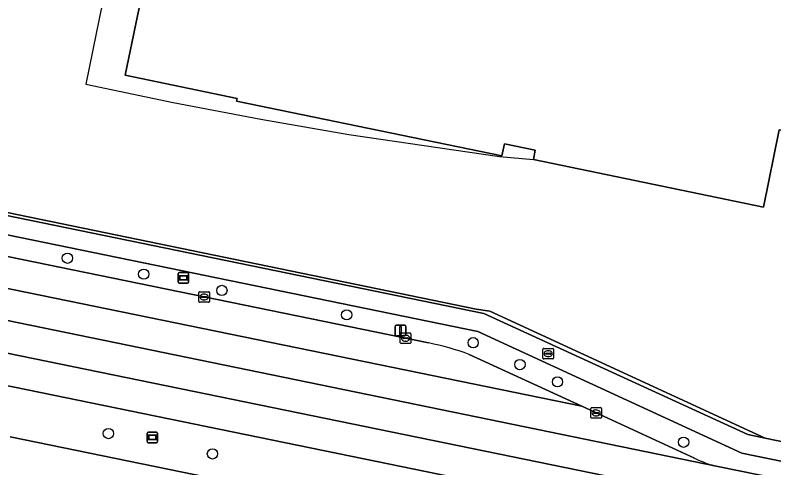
# Model space of a CAD drawing. Extents: x 157692 to 159674, y 381452 to 383291.
# Drawn here: x 158032.5 to 158104.5, y 382207.2 to 382250.2 of the extents above; entities that cross this region are included whole.
import ezdxf

# ---------------------------------------------------------------- set-up
doc = ezdxf.new("R2010")
doc.units = 0
for name, color, linetype in [('IMGEO_Berm_groen', 7, 'Continuous'), ('IMGEO_Boom', 7, 'Continuous'), ('IMGEO_Brandkraan', 7, 'Continuous'), ('IMGEO_Erf', 7, 'Continuous'), ('IMGEO_Grasland_overig', 7, 'Continuous'), ('IMGEO_Hek', 7, 'Continuous'), ('IMGEO_Informatiebord', 7, 'Continuous'), ('IMGEO_Kolk', 7, 'Continuous'), ('IMGEO_Lichtmast', 7, 'Continuous'), ('IMGEO_Pand', 7, 'Continuous'), ('IMGEO_Pand_overbouw', 7, 'Continuous'), ('IMGEO_Rijbaan_regionaal_gesloten', 7, 'Continuous'), ('IMGEO_Voetpad_open', 7, 'Continuous')]:
    doc.layers.add(name, color=color, linetype=linetype)

msp = doc.modelspace()

# ---------------------------------------------------------------- linework, layer by layer
at = {"layer": 'IMGEO_Berm_groen'}
for points in [[(158101.447, 382208.648), (158076.404, 382220.194), (157938.825, 382248.42), (157937.518, 382249.285)], [(157946.89, 382244.694), (158071.725, 382219.098)], [(158032.032, 382210.191), (158142.008, 382187.625), (158169.033, 382182.066), (158195.166, 382176.727), (158196.081, 382181.334), (158185.711, 382183.483), (158170.978, 382186.516), (158142.514, 382192.31), (158012.828, 382218.933)], [(158075.577, 382218.008), (158086.264, 382213.087), (158096.956, 382208.163)], [(158193.233, 382189.844), (158101.447, 382208.648)], [(158099.184, 382207.368), (158106.798, 382205.834), (158108.26, 382205.479), (158124.579, 382202.211), (158126.4, 382201.761), (158169.115, 382193.035), (158184.701, 382189.794), (158187.863, 382189.164), (158188.223, 382189.088)]]:
    msp.add_lwpolyline(points, dxfattribs=at)
for centre, radius, start, end in [((158066.744, 382194.144), 25.446, 69.68851, 78.71165), ((158101.491, 382217.354), 10.249, 243.73557, 256.98937)]:
    msp.add_arc(centre, radius, start, end, dxfattribs=at)
at = {"layer": 'IMGEO_Boom'}
for centre in [(158037.446, 382227.135), (158044.69, 382225.622), (158052.105, 382224.079), (158063.952, 382221.764), (158075.955, 382219.12), (158080.395, 382217.043), (158083.958, 382215.407), (158041.338, 382210.502), (158095.928, 382209.68), (158051.212, 382208.569)]:
    msp.add_circle(centre, 0.489, dxfattribs=at)
at = {"layer": 'IMGEO_Brandkraan'}
for p, q in [((158082.578, 382217.651), (158082.578, 382218.503)), ((158082.653, 382218.577), (158083.505, 382218.577)), ((158083.066, 382218.357), (158083.091, 382218.357)), ((158083.579, 382218.503), (158083.579, 382217.651)), ((158083.505, 382217.577), (158082.653, 382217.577)), ((158082.837, 382218.071), (158082.837, 382218.083)), ((158083.275, 382218.034), (158082.877, 382218.034)), ((158082.88, 382218.12), (158083.278, 382218.12)), ((158083.089, 382217.797), (158083.064, 382217.797)), ((158083.321, 382218.083), (158083.321, 382218.071))]:
    msp.add_line(p, q, dxfattribs=at)
for points in [[(158082.578, 382217.651), (158082.578, 382218.503)], [(158082.653, 382218.577), (158083.505, 382218.577)], [(158083.579, 382218.503), (158083.579, 382217.651)], [(158083.505, 382217.577), (158082.653, 382217.577)]]:
    msp.add_lwpolyline(points, dxfattribs=at)
for centre, radius, start, end in [((158082.655, 382218.501), 0.0765, 91.55205, 178.44795), ((158082.655, 382218.501), 0.0765, 91.55205, 178.44795), ((158083.503, 382218.501), 0.0765, 1.55205, 88.44795), ((158083.503, 382218.501), 0.0765, 1.55205, 88.44795), ((158082.655, 382217.653), 0.0765, 181.55205, 268.44795), ((158082.655, 382217.653), 0.0765, 181.55205, 268.44795), ((158082.877, 382218.08), 0.0403, 85.87752, 175.75265), ((158082.874, 382218.07), 0.0366, 178.93798, 274.71019), ((158083.278, 382218.077), 0.043, 264.86636, 352.45326), ((158083.282, 382218.082), 0.0386, 1.73085, 96.63898), ((158083.503, 382217.653), 0.0765, 271.55205, 358.44795), ((158083.503, 382217.653), 0.0765, 271.55205, 358.44795)]:
    msp.add_arc(centre, radius, start, end, dxfattribs=at)
for centre, major_axis, ratio, start_param, end_param in [((158083.065, 382218.077), (-0.387, 0.002), 0.722429, 4.712389, 7.853982), ((158083.09, 382218.077), (-0.39, 0.002), 0.717154, 1.570796, 4.712389)]:
    msp.add_ellipse(centre, major_axis=major_axis, ratio=ratio, start_param=start_param, end_param=end_param, dxfattribs=at)
at = {"layer": 'IMGEO_Erf'}
msp.add_lwpolyline([(157882.039, 382363.733), (157890.307, 382303.273), (157892.247, 382289.085), (157893.236, 382282.293), (157893.686, 382278.441), (157908.345, 382268.167), (157916.848, 382263.754), (157928.758, 382257.878), (157939.464, 382250.486), (158076.245, 382222.292), (158077.524, 382222.097), (158103.667, 382210.061), (158178.416, 382194.724), (158193.124, 382191.688), (158194.232, 382193.79), (158194.663, 382195.854), (158197.124, 382207.667), (158199.843, 382221.499), (158201.26, 382228.474), (158202.309, 382233.555), (158203.968, 382241.693), (158205.656, 382250), (158208.128, 382262.144)], dxfattribs=at)
msp.add_lwpolyline([(158191.554, 382288.315), (158183.633, 382250), (158178.295, 382224.177), (158109.97, 382238.302), (158105.003, 382239.315), (158103.496, 382231.977), (158081.666, 382236.49), (158081.848, 382237.371), (158078.935, 382237.981), (158078.684, 382236.846), (158053.511, 382242.032), (158053.564, 382242.291), (158042.93, 382244.498), (158044.569, 382252.45), (158045.53, 382257.066), (158056.123, 382254.861), (158068.353, 382313.749)], close=True, dxfattribs=at)
at = {"layer": 'IMGEO_Grasland_overig'}
msp.add_lwpolyline([(157929.539, 382256.764), (157933.182, 382254.34), (157939.571, 382250.089), (158076.975, 382221.903), (158102.013, 382210.4), (158103.667, 382210.061), (158077.524, 382222.097), (158076.245, 382222.292), (157939.464, 382250.486)], dxfattribs=at)
at = {"layer": 'IMGEO_Hek'}
for points in [[(158076.245, 382222.292), (157939.464, 382250.486), (157928.758, 382257.878), (157916.848, 382263.754)], [(158077.524, 382222.097), (158076.245, 382222.292)], [(158103.667, 382210.061), (158077.524, 382222.097)]]:
    msp.add_lwpolyline(points, dxfattribs=at)
at = {"layer": 'IMGEO_Informatiebord'}
for p, q in [((158047.966, 382224.877), (158047.966, 382225.677)), ((158047.966, 382225.677), (158047.966, 382224.877)), ((158048.066, 382225.777), (158048.856, 382225.777)), ((158048.856, 382225.777), (158048.066, 382225.777)), ((158048.956, 382225.677), (158048.956, 382224.877)), ((158048.956, 382224.877), (158048.956, 382225.677)), ((158048.856, 382224.777), (158048.066, 382224.777)), ((158048.066, 382224.777), (158048.856, 382224.777)), ((158045.014, 382209.735), (158045.014, 382210.535)), ((158045.014, 382210.535), (158045.014, 382209.735)), ((158045.114, 382210.635), (158045.904, 382210.635)), ((158045.904, 382210.635), (158045.114, 382210.635)), ((158046.004, 382210.535), (158046.004, 382209.735)), ((158046.004, 382209.735), (158046.004, 382210.535)), ((158045.904, 382209.635), (158045.114, 382209.635)), ((158045.114, 382209.635), (158045.904, 382209.635))]:
    msp.add_line(p, q, dxfattribs=at)
for points in [[(158048.067, 382225.509), (158048.855, 382225.509), (158048.855, 382225.045), (158048.067, 382225.045), (158048.067, 382225.509)], [(158048.132, 382225.444), (158048.132, 382225.11), (158048.79, 382225.11), (158048.79, 382225.444), (158048.132, 382225.444)], [(158045.115, 382210.367), (158045.903, 382210.367), (158045.903, 382209.903), (158045.115, 382209.903), (158045.115, 382210.367)], [(158045.18, 382210.302), (158045.18, 382209.968), (158045.838, 382209.968), (158045.838, 382210.302), (158045.18, 382210.302)]]:
    msp.add_lwpolyline(points, dxfattribs=at)
for centre, start, end in [((158048.066, 382225.677), 90, 180), ((158048.066, 382225.677), 90, 180), ((158048.856, 382225.677), 0, 90), ((158048.856, 382225.677), 360, 90), ((158048.066, 382224.877), 180, 270), ((158048.066, 382224.877), 180, 270), ((158048.856, 382224.877), 270, 0), ((158048.856, 382224.877), 270, 0), ((158045.114, 382210.535), 90, 180), ((158045.114, 382210.535), 90, 180), ((158045.904, 382210.535), 0, 90), ((158045.904, 382210.535), 360, 90), ((158045.114, 382209.735), 180, 270), ((158045.114, 382209.735), 180, 270), ((158045.904, 382209.735), 270, 0), ((158045.904, 382209.735), 270, 0)]:
    msp.add_arc(centre, 0.1, start, end, dxfattribs=at)
at = {"layer": 'IMGEO_Kolk'}
for p, q in [((158049.92, 382223.031), (158049.92, 382223.883)), ((158049.995, 382223.957), (158050.847, 382223.957)), ((158050.179, 382223.451), (158050.179, 382223.463)), ((158050.617, 382223.414), (158050.219, 382223.414)), ((158050.222, 382223.5), (158050.62, 382223.5)), ((158050.408, 382223.737), (158050.433, 382223.737)), ((158050.663, 382223.463), (158050.663, 382223.451)), ((158050.921, 382223.883), (158050.921, 382223.031)), ((158050.847, 382222.957), (158049.995, 382222.957)), ((158050.431, 382223.177), (158050.406, 382223.177)), ((158069.043, 382219.121), (158069.043, 382219.973)), ((158069.118, 382220.047), (158069.97, 382220.047)), ((158069.531, 382219.827), (158069.556, 382219.827)), ((158070.044, 382219.973), (158070.044, 382219.121)), ((158069.97, 382219.047), (158069.118, 382219.047)), ((158069.302, 382219.541), (158069.302, 382219.553)), ((158069.74, 382219.504), (158069.342, 382219.504)), ((158069.345, 382219.59), (158069.743, 382219.59)), ((158069.554, 382219.267), (158069.529, 382219.267)), ((158069.786, 382219.553), (158069.786, 382219.541)), ((158087.121, 382212.035), (158087.121, 382212.887)), ((158087.196, 382212.961), (158088.048, 382212.961)), ((158087.423, 382212.504), (158087.821, 382212.504)), ((158087.609, 382212.741), (158087.634, 382212.741)), ((158088.122, 382212.887), (158088.122, 382212.035)), ((158088.048, 382211.961), (158087.196, 382211.961)), ((158087.38, 382212.455), (158087.38, 382212.467)), ((158087.818, 382212.418), (158087.42, 382212.418)), ((158087.632, 382212.181), (158087.607, 382212.181)), ((158087.864, 382212.467), (158087.864, 382212.455))]:
    msp.add_line(p, q, dxfattribs=at)
for points in [[(158049.92, 382223.031), (158049.92, 382223.883)], [(158049.995, 382223.957), (158050.847, 382223.957)], [(158050.921, 382223.883), (158050.921, 382223.031)], [(158050.847, 382222.957), (158049.995, 382222.957)], [(158069.043, 382219.121), (158069.043, 382219.973)], [(158069.118, 382220.047), (158069.97, 382220.047)], [(158070.044, 382219.973), (158070.044, 382219.121)], [(158069.97, 382219.047), (158069.118, 382219.047)], [(158087.121, 382212.035), (158087.121, 382212.887)], [(158087.196, 382212.961), (158088.048, 382212.961)], [(158088.122, 382212.887), (158088.122, 382212.035)], [(158088.048, 382211.961), (158087.196, 382211.961)]]:
    msp.add_lwpolyline(points, dxfattribs=at)
for centre, radius, start, end in [((158049.997, 382223.881), 0.0765, 91.55205, 178.44795), ((158049.997, 382223.881), 0.0765, 91.55205, 178.44795), ((158050.219, 382223.46), 0.0403, 85.87752, 175.75265), ((158050.216, 382223.45), 0.0366, 178.93798, 274.71019), ((158050.62, 382223.457), 0.043, 264.86636, 352.45326), ((158050.624, 382223.462), 0.0386, 1.73085, 96.63898), ((158050.845, 382223.881), 0.0765, 1.55205, 88.44795), ((158050.845, 382223.881), 0.0765, 1.55205, 88.44795), ((158049.997, 382223.033), 0.0765, 181.55205, 268.44795), ((158049.997, 382223.033), 0.0765, 181.55205, 268.44795), ((158050.845, 382223.033), 0.0765, 271.55205, 358.44795), ((158050.845, 382223.033), 0.0765, 271.55205, 358.44795), ((158069.12, 382219.971), 0.0765, 91.55205, 178.44795), ((158069.12, 382219.971), 0.0765, 91.55205, 178.44795), ((158069.968, 382219.971), 0.0765, 1.55205, 88.44795), ((158069.968, 382219.971), 0.0765, 1.55205, 88.44795), ((158069.12, 382219.123), 0.0765, 181.55205, 268.44795), ((158069.12, 382219.123), 0.0765, 181.55205, 268.44795), ((158069.342, 382219.55), 0.0403, 85.87752, 175.75265), ((158069.339, 382219.54), 0.0366, 178.93798, 274.71019), ((158069.743, 382219.547), 0.043, 264.86636, 352.45326), ((158069.747, 382219.552), 0.0386, 1.73085, 96.63898), ((158069.968, 382219.123), 0.0765, 271.55205, 358.44795), ((158069.968, 382219.123), 0.0765, 271.55205, 358.44795), ((158087.198, 382212.885), 0.0765, 91.55205, 178.44795), ((158087.198, 382212.885), 0.0765, 91.55205, 178.44795), ((158087.42, 382212.464), 0.0403, 85.87752, 175.75265), ((158087.825, 382212.466), 0.0386, 1.73085, 96.63898), ((158088.046, 382212.885), 0.0765, 1.55205, 88.44795), ((158088.046, 382212.885), 0.0765, 1.55205, 88.44795), ((158087.198, 382212.037), 0.0765, 181.55205, 268.44795), ((158087.198, 382212.037), 0.0765, 181.55205, 268.44795), ((158087.417, 382212.454), 0.0366, 178.93798, 274.71019), ((158087.821, 382212.461), 0.043, 264.86636, 352.45326), ((158088.046, 382212.037), 0.0765, 271.55205, 358.44795), ((158088.046, 382212.037), 0.0765, 271.55205, 358.44795)]:
    msp.add_arc(centre, radius, start, end, dxfattribs=at)
for centre, major_axis, ratio, start_param, end_param in [((158050.407, 382223.457), (-0.387, 0.002), 0.722429, 4.712389, 7.853982), ((158050.432, 382223.457), (-0.39, 0.002), 0.717154, 1.570796, 4.712389), ((158069.53, 382219.547), (-0.387, 0.002), 0.722429, 4.712389, 7.853982), ((158069.555, 382219.547), (-0.39, 0.002), 0.717154, 1.570796, 4.712389), ((158087.608, 382212.461), (-0.387, 0.002), 0.722429, 4.712389, 7.853982), ((158087.633, 382212.461), (-0.39, 0.002), 0.717154, 1.570796, 4.712389)]:
    msp.add_ellipse(centre, major_axis=major_axis, ratio=ratio, start_param=start_param, end_param=end_param, dxfattribs=at)
at = {"layer": 'IMGEO_Lichtmast'}
for p, q in [((158068.566, 382219.872), (158068.566, 382220.672)), ((158068.566, 382220.672), (158068.566, 382219.872)), ((158068.666, 382220.772), (158069.456, 382220.772)), ((158069.456, 382220.772), (158068.666, 382220.772)), ((158069.556, 382220.672), (158069.556, 382219.872)), ((158069.556, 382219.872), (158069.556, 382220.672)), ((158069.456, 382219.772), (158068.666, 382219.772)), ((158068.666, 382219.772), (158069.456, 382219.772))]:
    msp.add_line(p, q, dxfattribs=at)
msp.add_lwpolyline([(158068.986, 382220.647), (158069.136, 382220.647), (158069.136, 382219.897), (158068.986, 382219.897), (158068.986, 382220.647)], dxfattribs=at)
for centre, start, end in [((158068.666, 382220.672), 90, 180), ((158068.666, 382220.672), 90, 180), ((158069.456, 382220.672), 0, 90), ((158069.456, 382220.672), 360, 90), ((158068.666, 382219.872), 180, 270), ((158068.666, 382219.872), 180, 270), ((158069.456, 382219.872), 270, 0), ((158069.456, 382219.872), 270, 0)]:
    msp.add_arc(centre, 0.1, start, end, dxfattribs=at)
at = {"layer": 'IMGEO_Pand'}
msp.add_lwpolyline([(158183.633, 382250), (158191.554, 382288.315), (158068.353, 382313.749), (158056.123, 382254.861), (158045.53, 382257.066), (158044.569, 382252.45), (158042.93, 382244.498), (158053.564, 382242.291), (158053.511, 382242.032), (158078.684, 382236.846), (158078.935, 382237.981), (158081.848, 382237.371), (158081.666, 382236.49), (158103.496, 382231.977), (158105.003, 382239.315), (158109.97, 382238.302), (158178.295, 382224.177)], close=True, dxfattribs=at)
at = {"layer": 'IMGEO_Pand_overbouw'}
msp.add_lwpolyline([(158081.666, 382236.49), (158081.848, 382237.371), (158078.935, 382237.981), (158078.684, 382236.846), (158053.511, 382242.032), (158053.564, 382242.291), (158042.93, 382244.498), (158044.569, 382252.45), (158041.154, 382253.177), (158040.496, 382250), (158039.184, 382243.662), (158047.483, 382241.922), (158055.812, 382240.328), (158064.167, 382238.878), (158078.447, 382236.776)], close=True, dxfattribs=at)
at = {"layer": 'IMGEO_Rijbaan_regionaal_gesloten'}
for points in [[(157936.804, 382247.318), (157935.025, 382247.887), (157933.406, 382244.416), (158086.264, 382213.087), (158075.577, 382218.008)], [(157933.406, 382244.416), (157932.141, 382241.702), (158099.184, 382207.368)], [(158096.956, 382208.163), (158086.264, 382213.087), (157933.406, 382244.416)], [(158071.725, 382219.098), (157946.89, 382244.694)], [(158216.981, 382183.063), (158188.223, 382189.088), (158187.863, 382189.164), (158184.701, 382189.794), (158169.115, 382193.035), (158126.4, 382201.761), (158124.579, 382202.211), (158108.26, 382205.479), (158106.798, 382205.834), (158099.184, 382207.368), (157932.141, 382241.702), (157930.794, 382238.814), (158188.034, 382186.098), (158214.463, 382180.529)], [(158261.524, 382166.102), (158275.322, 382163.2), (158286.197, 382161.062), (158295.36, 382159.103), (158314.777, 382155.136), (158321.46, 382153.803), (158323.945, 382153.28), (158334.226, 382151.239), (158339.086, 382150.367), (158341.105, 382150.035), (158343.515, 382152.527), (158327.525, 382155.488), (158318.888, 382157.281), (158300.095, 382161.181), (158268.722, 382167.572), (158256.931, 382169.996), (158249.098, 382171.701), (158237.46, 382174.557), (158225.893, 382177.689), (158214.463, 382180.529), (158188.034, 382186.098), (157930.794, 382238.814)], [(158012.828, 382218.933), (158142.514, 382192.31), (158170.978, 382186.516), (158185.711, 382183.483), (158196.081, 382181.334), (158199.217, 382180.702), (158203.207, 382179.878), (158206.323, 382179.235), (158215.125, 382177.352)], [(158214.208, 382172.83), (158205.35, 382174.654), (158202.267, 382175.285), (158198.286, 382176.086), (158195.166, 382176.727), (158169.033, 382182.066), (158142.008, 382187.625), (158032.032, 382210.191)]]:
    msp.add_lwpolyline(points, dxfattribs=at)
for centre, radius, start, end in [((158066.744, 382194.144), 25.446, 69.68851, 78.71165), ((158101.491, 382217.354), 10.249, 243.73557, 256.98937)]:
    msp.add_arc(centre, radius, start, end, dxfattribs=at)
at = {"layer": 'IMGEO_Voetpad_open'}
for points in [[(158195.589, 382191.716), (158193.124, 382191.688), (158178.416, 382194.724), (158103.667, 382210.061), (158102.013, 382210.4), (158076.975, 382221.903), (157939.571, 382250.089)], [(157937.518, 382249.285), (157938.825, 382248.42), (158076.404, 382220.194), (158101.447, 382208.648), (158193.233, 382189.844)]]:
    msp.add_lwpolyline(points, dxfattribs=at)

doc.saveas('drawing.dxf')
